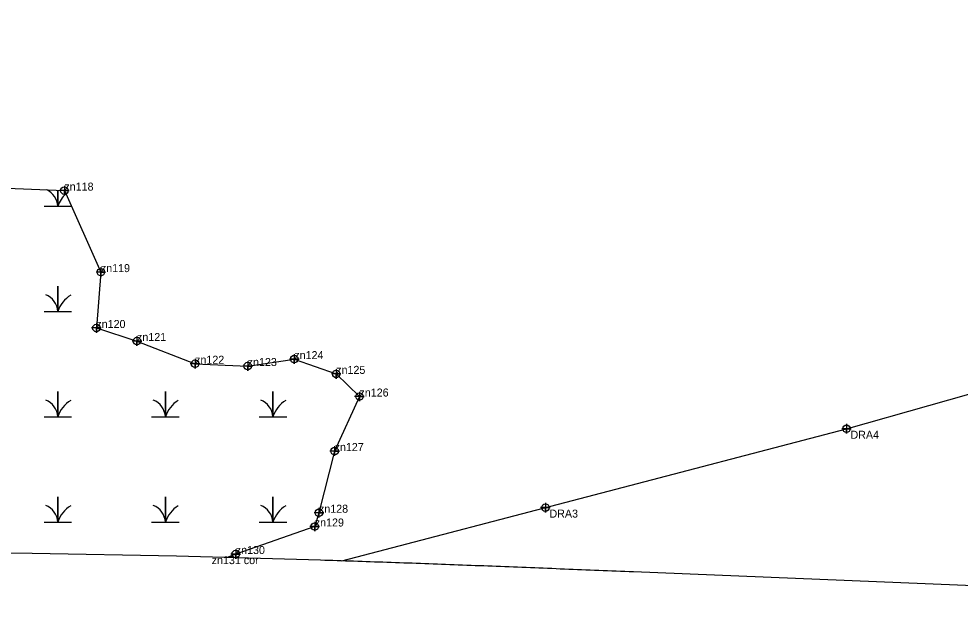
# Model space of a CAD drawing. Extents: x 2071991 to 2268989, y 436479 to 469629.
# Drawn here: x 2230854 to 2231443, y 437890 to 438253 of the extents above; entities that cross this region are included whole.
import ezdxf

# ---------------------------------------------------------------- set-up
doc = ezdxf.new("R2010")
doc.units = 0
for name, color, linetype in [('approx_PSA', 7, 'Continuous'), ('Exist Environmental Wetland Boundary', 7, 'Continuous'), ('Exist Environmental Wetland Boundary Cogo Comment', 7, 'Continuous'), ('Exist Environmental Wetland Boundary Cogo Point CELL', 7, 'Continuous'), ('Exist Hydro Jurisdictional Stream or Body of Water NEU NonMitigable', 7, 'Continuous'), ('Exist Hydro Jurisdictional Stream or Body of Water NEU NonMitigable Cogo Comment', 7, 'Continuous'), ('Exist Hydro Jurisdictional Stream or Body of Water NEU NonMitigable Cogo Point CELL', 7, 'Continuous'), ('Exist Hydro Swamp or Marsh', 7, 'Continuous')]:
    doc.layers.add(name, color=color, linetype=linetype)

msp = doc.modelspace()

# ---------------------------------------------------------------- linework, layer by layer
at = {"layer": 'approx_PSA'}
for p, q in [((2230862.64, 437919.04), (2230772.53, 437920.03)), ((2230952.74, 437917.3), (2230862.64, 437919.04)), ((2231042.72, 437914.82), (2230952.74, 437917.3)), ((2231042.83, 437914.82), (2231042.72, 437914.82)), ((2231045.43, 437914.74), (2231042.83, 437914.82)), ((2231048.04, 437914.65), (2231045.43, 437914.74)), ((2231050.55, 437914.57), (2231048.04, 437914.65)), ((2231053.16, 437914.49), (2231050.55, 437914.57)), ((2231055.77, 437914.4), (2231053.16, 437914.49)), ((2231058.38, 437914.32), (2231055.77, 437914.4)), ((2231060.98, 437914.23), (2231058.38, 437914.32)), ((2231063.5, 437914.15), (2231060.98, 437914.23)), ((2231066.11, 437914.06), (2231063.5, 437914.15)), ((2231068.81, 437913.97), (2231066.11, 437914.06)), ((2231071.33, 437913.88), (2231068.81, 437913.97)), ((2231073.93, 437913.79), (2231071.33, 437913.88)), ((2231076.64, 437913.7), (2231073.93, 437913.79)), ((2231079.15, 437913.62), (2231076.64, 437913.7)), ((2231081.67, 437913.53), (2231079.15, 437913.62)), ((2231084.37, 437913.43), (2231081.67, 437913.53)), ((2231086.98, 437913.34), (2231084.37, 437913.43)), ((2231089.59, 437913.25), (2231086.98, 437913.34)), ((2231092.2, 437913.16), (2231089.59, 437913.25)), ((2231094.8, 437913.06), (2231092.2, 437913.16)), ((2231097.51, 437912.97), (2231094.8, 437913.06)), ((2231100.02, 437912.88), (2231097.51, 437912.97)), ((2231102.63, 437912.78), (2231100.02, 437912.88)), ((2231105.33, 437912.69), (2231102.63, 437912.78)), ((2231107.94, 437912.59), (2231105.33, 437912.69)), ((2231110.45, 437912.5), (2231107.94, 437912.59)), ((2231113.15, 437912.4), (2231110.45, 437912.5)), ((2231115.85, 437912.3), (2231113.15, 437912.4)), ((2231118.37, 437912.21), (2231115.85, 437912.3)), ((2231120.98, 437912.11), (2231118.37, 437912.21)), ((2231123.68, 437912.01), (2231120.98, 437912.11)), ((2231126.29, 437911.91), (2231123.68, 437912.01)), ((2231128.9, 437911.81), (2231126.29, 437911.91)), ((2231131.6, 437911.71), (2231128.9, 437911.81)), ((2231134.3, 437911.61), (2231131.6, 437911.71)), ((2231136.91, 437911.51), (2231134.3, 437911.61)), ((2231139.42, 437911.41), (2231136.91, 437911.51)), ((2231142.12, 437911.31), (2231139.42, 437911.41)), ((2231144.83, 437911.21), (2231142.12, 437911.31)), ((2231147.43, 437911.11), (2231144.83, 437911.21)), ((2231150.04, 437911.01), (2231147.43, 437911.11)), ((2231152.65, 437910.9), (2231150.04, 437911.01)), ((2231155.35, 437910.8), (2231152.65, 437910.9)), ((2231158.05, 437910.69), (2231155.35, 437910.8)), ((2231160.75, 437910.59), (2231158.05, 437910.69)), ((2231163.36, 437910.49), (2231160.75, 437910.59)), ((2231165.97, 437910.39), (2231163.36, 437910.49)), ((2231168.67, 437910.28), (2231165.97, 437910.39)), ((2231171.28, 437910.18), (2231168.67, 437910.28)), ((2231173.98, 437910.07), (2231171.28, 437910.18)), ((2231176.68, 437909.96), (2231173.98, 437910.07)), ((2231179.28, 437909.86), (2231176.68, 437909.96)), ((2231181.99, 437909.75), (2231179.28, 437909.86)), ((2231184.59, 437909.65), (2231181.99, 437909.75)), ((2231187.29, 437909.54), (2231184.59, 437909.65)), ((2231190, 437909.44), (2231187.29, 437909.54)), ((2231192.6, 437909.33), (2231190, 437909.44)), ((2231195.3, 437909.22), (2231192.6, 437909.33)), ((2231198, 437909.11), (2231195.3, 437909.22)), ((2231200.71, 437909.01), (2231198, 437909.11)), ((2231203.41, 437908.9), (2231200.71, 437909.01)), ((2231206.01, 437908.79), (2231203.41, 437908.9)), ((2231208.71, 437908.69), (2231206.01, 437908.79)), ((2231211.42, 437908.58), (2231208.71, 437908.69)), ((2231214.02, 437908.47), (2231211.42, 437908.58)), ((2231216.81, 437908.36), (2231214.02, 437908.47)), ((2231219.52, 437908.25), (2231216.81, 437908.36)), ((2231222.12, 437908.15), (2231219.52, 437908.25)), ((2231224.83, 437908.04), (2231222.12, 437908.15)), ((2231227.52, 437907.93), (2231224.83, 437908.04)), ((2231230.23, 437907.82), (2231227.52, 437907.93)), ((2231232.93, 437907.71), (2231230.23, 437907.82)), ((2231235.63, 437907.6), (2231232.93, 437907.71)), ((2231238.33, 437907.49), (2231235.63, 437907.6)), ((2231659.59, 437890.49), (2231238.33, 437907.49))]:
    msp.add_line(p, q, dxfattribs=at)
at = {"layer": 'Exist Environmental Wetland Boundary'}
msp.add_lwpolyline([(2230836.38, 438147.67), (2230882.77, 438145.68), (2230905.56, 438094.77), (2230902.75, 438059.87), (2230928.14, 438051.73), (2230964.44, 438037.54), (2230997.31, 438036.11), (2231026.44, 438040.43), (2231052.62, 438031.2), (2231067.16, 438017.06), (2231051.61, 437983.01), (2231041.84, 437944.46), (2231039.24, 437935.88), (2230989.87, 437918.68), (2230984.49, 437916.43)], dxfattribs=at)
at = {"layer": 'Exist Environmental Wetland Boundary Cogo Point CELL'}
for points in [[(2230882.77, 438148.68), (2230882.77, 438142.68), (2230882.77, 438145.68), (2230885.77, 438145.68), (2230879.77, 438145.68)], [(2230905.56, 438097.77), (2230905.56, 438091.77), (2230905.56, 438094.77), (2230908.56, 438094.77), (2230902.56, 438094.77)], [(2230902.75, 438062.87), (2230902.75, 438056.87), (2230902.75, 438059.87), (2230905.75, 438059.87), (2230899.75, 438059.87)], [(2230928.14, 438054.73), (2230928.14, 438048.73), (2230928.14, 438051.73), (2230931.14, 438051.73), (2230925.14, 438051.73)], [(2230964.44, 438040.54), (2230964.44, 438034.54), (2230964.44, 438037.54), (2230967.44, 438037.54), (2230961.44, 438037.54)], [(2230997.31, 438039.11), (2230997.31, 438033.11), (2230997.31, 438036.11), (2231000.31, 438036.11), (2230994.31, 438036.11)], [(2231026.44, 438043.43), (2231026.44, 438037.43), (2231026.44, 438040.43), (2231029.44, 438040.43), (2231023.44, 438040.43)], [(2231052.62, 438034.2), (2231052.62, 438028.2), (2231052.62, 438031.2), (2231055.62, 438031.2), (2231049.62, 438031.2)], [(2231067.16, 438020.06), (2231067.16, 438014.06), (2231067.16, 438017.06), (2231070.16, 438017.06), (2231064.16, 438017.06)], [(2231051.61, 437986.01), (2231051.61, 437980.01), (2231051.61, 437983.01), (2231054.61, 437983.01), (2231048.61, 437983.01)], [(2231041.84, 437947.46), (2231041.84, 437941.46), (2231041.84, 437944.46), (2231044.84, 437944.46), (2231038.84, 437944.46)], [(2231039.24, 437938.88), (2231039.24, 437932.88), (2231039.24, 437935.88), (2231042.24, 437935.88), (2231036.24, 437935.88)], [(2230989.87, 437921.68), (2230989.87, 437915.68), (2230989.87, 437918.68), (2230992.87, 437918.68), (2230986.87, 437918.68)]]:
    msp.add_lwpolyline(points, dxfattribs=at)
for centre in [(2230882.77, 438145.68), (2230905.56, 438094.77), (2230902.75, 438059.87), (2230928.14, 438051.73), (2230964.44, 438037.54), (2230997.31, 438036.11), (2231026.44, 438040.43), (2231052.62, 438031.2), (2231067.16, 438017.06), (2231051.61, 437983.01), (2231041.84, 437944.46), (2231039.24, 437935.88), (2230989.87, 437918.68)]:
    msp.add_circle(centre, 2.34, dxfattribs=at)
at = {"layer": 'Exist Hydro Jurisdictional Stream or Body of Water NEU NonMitigable'}
msp.add_lwpolyline([(2231056.2, 437914.39), (2231371.51, 437996.92), (2231628.86, 438069.72), (2231831.84, 438123.29), (2232015.48, 438176.52), (2232340.73, 438273.27), (2232446.52, 438459.82), (2232614.77, 438672.9), (2232699.66, 438654.66)], dxfattribs=at)
at = {"layer": 'Exist Hydro Jurisdictional Stream or Body of Water NEU NonMitigable Cogo Point CELL'}
for points in [[(2231371.51, 437999.92), (2231371.51, 437993.92), (2231371.51, 437996.92), (2231374.51, 437996.92), (2231368.51, 437996.92)], [(2231183.39, 437950.68), (2231183.39, 437944.68), (2231183.39, 437947.68), (2231186.39, 437947.68), (2231180.39, 437947.68)]]:
    msp.add_lwpolyline(points, dxfattribs=at)
for centre in [(2231371.51, 437996.92), (2231183.39, 437947.68)]:
    msp.add_circle(centre, 2.34, dxfattribs=at)
at = {"layer": 'Exist Hydro Swamp or Marsh'}
for points in [[(2230870.09, 438135.96), (2230878.69, 438135.96), (2230878.69, 438145.86)], [(2230878.69, 438145.86), (2230878.69, 438135.96), (2230887.12, 438135.96)], [(2230870.09, 438070.18), (2230878.69, 438070.18), (2230878.69, 438085.96), (2230878.69, 438070.18), (2230887.29, 438070.18)], [(2230870.09, 438004.4), (2230878.69, 438004.4), (2230878.69, 438020.18), (2230878.69, 438004.4), (2230887.29, 438004.4)], [(2230937.29, 438004.4), (2230945.89, 438004.4), (2230945.89, 438020.18), (2230945.89, 438004.4), (2230954.49, 438004.4)], [(2231004.49, 438004.4), (2231013.09, 438004.4), (2231013.09, 438020.18), (2231013.09, 438004.4), (2231021.7, 438004.4)], [(2230870.09, 437938.62), (2230878.69, 437938.62), (2230878.69, 437954.4), (2230878.69, 437938.62), (2230887.29, 437938.62)], [(2230937.29, 437938.62), (2230945.89, 437938.62), (2230945.89, 437954.4), (2230945.89, 437938.62), (2230954.49, 437938.62)], [(2231004.49, 437938.62), (2231013.09, 437938.62), (2231013.09, 437954.4), (2231013.09, 437938.62), (2231021.7, 437938.62)]]:
    msp.add_lwpolyline(points, dxfattribs=at)
for centre, radius, start, end in [((2230866.42, 438135.07), 12.3, 4.14034, 64.2919), ((2230896.93, 438129.9), 19.22, 133.80895, 161.62219), ((2230866.42, 438069.29), 12.3, 4.14034, 67.53497), ((2230896.93, 438064.12), 19.22, 122.12745, 161.62219), ((2230866.42, 438003.51), 12.3, 4.14034, 67.53497), ((2230896.93, 437998.34), 19.22, 122.12745, 161.62219), ((2230933.62, 438003.51), 12.3, 4.14034, 67.53497), ((2230964.13, 437998.34), 19.22, 122.12745, 161.62219), ((2231000.83, 438003.51), 12.3, 4.14034, 67.53497), ((2231031.34, 437998.34), 19.22, 122.12745, 161.62219), ((2230866.42, 437937.73), 12.3, 4.14034, 67.53497), ((2230896.93, 437932.56), 19.22, 122.12745, 161.62219), ((2230933.62, 437937.73), 12.3, 4.14034, 67.53497), ((2230964.13, 437932.56), 19.22, 122.12745, 161.62219), ((2231000.83, 437937.73), 12.3, 4.14034, 67.53497), ((2231031.34, 437932.56), 19.22, 122.12745, 161.62219)]:
    msp.add_arc(centre, radius, start, end, dxfattribs=at)

# ---------------------------------------------------------------- texts
at = {"layer": 'Exist Environmental Wetland Boundary Cogo Comment'}
for s, p in [('zn118', (2230882.77, 438145.68)), ('zn119', (2230905.56, 438094.77)), ('zn120', (2230902.75, 438059.87)), ('zn121', (2230928.14, 438051.73)), ('zn124', (2231026.44, 438040.43)), ('zn122', (2230964.44, 438037.54)), ('zn123', (2230997.31, 438036.11)), ('zn125', (2231052.62, 438031.2)), ('zn126', (2231067.16, 438017.06)), ('zn127', (2231051.61, 437983.01)), ('zn128', (2231041.84, 437944.46)), ('zn129', (2231039.24, 437935.88)), ('zn130', (2230989.87, 437918.68)), ('zn131 cor', (2230974.81, 437912.38))]:
    msp.add_text(s, height=5, dxfattribs=at).set_placement(p)
at = {"layer": 'Exist Hydro Jurisdictional Stream or Body of Water NEU NonMitigable Cogo Comment'}
for s, p in [('DRA4', (2231374.01, 437990.67)), ('DRA3', (2231185.89, 437941.43))]:
    msp.add_text(s, height=5, dxfattribs=at).set_placement(p)

doc.saveas('drawing.dxf')
